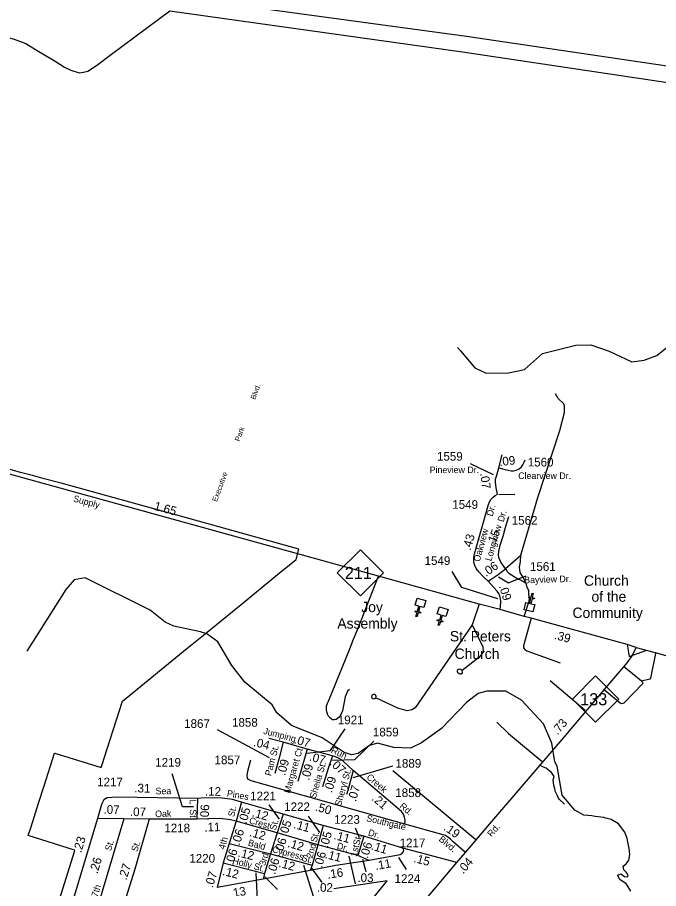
# Model space of a CAD drawing. Extents: x 2104537 to 2336408, y 34176 to 229611.
# Drawn here: x 2279838 to 2289094, y 71538 to 84107 of the extents above; entities that cross this region are included whole.
import ezdxf

# ---------------------------------------------------------------- set-up
doc = ezdxf.new("R2010")
doc.units = 0
for name, color, linetype in [('Exist Boundary Political City Limit New', 7, 'Continuous'), ('Exist Cultural Church CELL', 7, 'Continuous'), ('Exist Cultural Church Label', 7, 'Continuous'), ('Exist Hydrographic Creek Single Shore', 7, 'Continuous'), ('Exist Road Non-System Type 51', 7, 'Continuous'), ('Exist Road Non-System Type 51 Label', 7, 'Continuous'), ('Exist Road Primary NC Attributed', 7, 'Continuous'), ('Exist Road Primary NC Label', 7, 'Continuous'), ('Exist Road Primary NC Mileage Hundredths English Label', 7, 'Continuous'), ('Exist Road Primary NC Shield CELL', 7, 'Continuous'), ('Exist Road Primary NC Shield Number Label', 7, 'Continuous'), ('Exist Road Secondary Mileage Hundredths English Label', 7, 'Continuous'), ('Exist Road Secondary Type 51 Attributed', 7, 'Continuous'), ('Exist Road Secondary Type 51 Label', 7, 'Continuous'), ('Exist Road Secondary Type 51 Number Label', 7, 'Continuous'), ('Exist Utilities Electrical Transmission Line', 7, 'Continuous'), ('Map Preparation Boundary City Limit Buffer Line', 7, 'Continuous')]:
    doc.layers.add(name, color=color, linetype=linetype)

msp = doc.modelspace()

# ---------------------------------------------------------------- linework, layer by layer
at = {"layer": 'Exist Boundary Political City Limit New'}
msp.add_lwpolyline([(2280427, 71316), (2280518, 71610), (2280667, 72089), (2280662, 72091), (2280662, 72091), (2279994, 72301), (2280035, 72429), (2280144, 72770), (2280224, 73022), (2280373, 73492), (2280377, 73491), (2281047, 73283), (2281070, 73355), (2281091, 73420), (2281355, 74243), (2282286, 75000), (2282500, 75174), (2283069, 75638), (2283592, 76068), (2283860, 76288), (2283899, 76434), (2282540, 76813), (2280470, 77385), (2280225, 77451), (2280058, 77496), (2279881, 77542), (2279558, 77634)], dxfattribs=at)
at = {"layer": 'Exist Cultural Church CELL'}
for points in [[(2287179, 75665), (2287234, 75652), (2287252, 75726), (2287220, 75733), (2287224, 75749), (2287255, 75741), (2287269, 75800), (2287285, 75796), (2287271, 75738), (2287302, 75730), (2287298, 75715), (2287267, 75722), (2287250, 75648), (2287306, 75635), (2287281, 75531), (2287154, 75561)], [(2285705, 75591), (2285650, 75607), (2285629, 75534), (2285659, 75525), (2285655, 75510), (2285624, 75519), (2285607, 75461), (2285592, 75465), (2285609, 75523), (2285578, 75532), (2285583, 75547), (2285613, 75538), (2285635, 75611), (2285579, 75628), (2285609, 75730), (2285735, 75693)], [(2286025, 75463), (2285971, 75479), (2285949, 75406), (2285980, 75397), (2285975, 75382), (2285945, 75391), (2285928, 75333), (2285912, 75338), (2285929, 75395), (2285899, 75404), (2285903, 75420), (2285934, 75411), (2285955, 75484), (2285900, 75500), (2285930, 75602), (2286055, 75566)]]:
    msp.add_lwpolyline(points, close=True, dxfattribs=at)
at = {"layer": 'Exist Hydrographic Creek Single Shore'}
for points in [[(2286192, 79345), (2286234, 79295), (2286444, 79049), (2286603, 78973), (2286928, 78977), (2287161, 79028), (2287417, 79256), (2287899, 79378), (2288116, 79381), (2288383, 79290), (2288709, 79136), (2288884, 79162), (2289067, 79231), (2289439, 79526)], [(2288696, 71502), (2288639, 71585), (2288624, 71607), (2288537, 71667), (2288503, 71733), (2288547, 71749), (2288603, 71711), (2288647, 71705), (2288657, 71737), (2288625, 71775), (2288591, 71809), (2288583, 71859), (2288627, 71895), (2288665, 71947), (2288680, 72029), (2288672, 72115), (2288666, 72142), (2288641, 72261), (2288605, 72352), (2288514, 72472), (2288410, 72533), (2288332, 72553), (2288302, 72561), (2288177, 72578), (2288129, 72587), (2288013, 72599), (2287887, 72670), (2287702, 72887), (2287631, 73302), (2287597, 73368), (2287553, 73635), (2287434, 73916), (2287114, 74256), (2286888, 74385), (2286613, 74384), (2286488, 74350), (2286323, 74222), (2285960, 73846), (2285670, 73641), (2285513, 73565), (2285271, 73573), (2285037, 73637), (2284921, 73603), (2284756, 73485), (2284664, 73467), (2284555, 73499), (2284237, 73711), (2283794, 73890), (2283584, 74072), (2283516, 74188), (2283121, 74517), (2282936, 74756), (2282733, 75098), (2282573, 75213), (2282481, 75244), (2282097, 75324), (2281972, 75382), (2281754, 75553), (2280816, 76021), (2280658, 75994), (2280535, 75852), (2279976, 74964)]]:
    msp.add_lwpolyline(points, dxfattribs=at)
at = {"layer": 'Exist Road Non-System Type 51'}
for p, q in [((2286788, 77223), (2287020, 77229)), ((2286883, 76154), (2287107, 76347)), ((2286505, 75643), (2286404, 75341)), ((2288642, 75058), (2288672, 74884)), ((2288672, 74884), (2288912, 74973)), ((2288849, 74530), (2288586, 74743)), ((2288034, 74106), (2287528, 74534)), ((2286759, 73937), (2286930, 73773)), ((2286930, 73773), (2287412, 73372)), ((2285260, 73242), (2286458, 72247))]:
    msp.add_line(p, q, dxfattribs=at)
for points in [[(2277320, 84313), (2277671, 84483), (2277749, 84492), (2277818, 84497), (2277878, 84495), (2278016, 84450), (2278846, 84065), (2279050, 83999), (2279790, 83794), (2279961, 83733), (2280098, 83645), (2280384, 83477), (2280519, 83389), (2280610, 83345), (2280728, 83309), (2280791, 83318), (2280857, 83331), (2280981, 83414), (2281198, 83579), (2282037, 84203)], [(2287107, 76347), (2287353, 77179), (2287669, 78146), (2287736, 78405), (2287736, 78497), (2287725, 78531), (2287646, 78609), (2287607, 78675)], [(2286788, 77609), (2286838, 77796)], [(2287181, 75942), (2287135, 76037), (2287094, 76096), (2287085, 76176), (2287092, 76200), (2287101, 76256), (2287107, 76347)], [(2286883, 76154), (2286908, 76111), (2286934, 76091), (2287025, 76029), (2287074, 76000), (2287086, 75998), (2287181, 75942)], [(2284347, 74004), (2284327, 74027), (2284313, 74054), (2284306, 74088), (2284301, 74116), (2284300, 74170), (2284314, 74213), (2284329, 74243), (2284637, 74999), (2284688, 75134), (2284757, 75297), (2285053, 76047)], [(2287156, 75465), (2287226, 75683), (2287229, 75731), (2287222, 75781), (2287219, 75839), (2287196, 75884), (2287181, 75942)], [(2287257, 75439), (2287143, 75039), (2287145, 75013), (2287162, 74987), (2287192, 74970), (2287675, 74793)], [(2286404, 75341), (2285616, 74195), (2285579, 74147), (2285532, 74116), (2285466, 74103), (2285396, 74121), (2285331, 74140), (2285012, 74292)], [(2286404, 75341), (2286555, 75024), (2286560, 74950), (2286533, 74911), (2286499, 74873), (2286257, 74684)], [(2289049, 74930), (2288980, 74574), (2288966, 74560), (2288849, 74530)], [(2286257, 74684), (2286253, 74690), (2286239, 74701), (2286215, 74705), (2286205, 74701), (2286191, 74687), (2286187, 74677), (2286189, 74667), (2286194, 74657), (2286214, 74643), (2286232, 74637), (2286246, 74638), (2286262, 74652), (2286264, 74662), (2286261, 74678), (2286257, 74684)], [(2288299, 74413), (2288341, 74382), (2288538, 74216), (2288555, 74210), (2288585, 74211), (2288598, 74217), (2288869, 74498), (2288873, 74504), (2288871, 74508), (2288849, 74530)], [(2284632, 74409), (2284602, 74386), (2284585, 74340), (2284572, 74303), (2284530, 74103), (2284509, 74048), (2284482, 74008), (2284477, 74004)], [(2285012, 74292), (2285016, 74308), (2285012, 74324), (2284999, 74336), (2284989, 74338), (2284977, 74337), (2284964, 74333), (2284954, 74323), (2284950, 74301), (2284954, 74291), (2284970, 74279), (2284981, 74277), (2284999, 74282), (2285012, 74292)], [(2284477, 74004), (2284438, 73975), (2284415, 73970), (2284388, 73972), (2284366, 73987), (2284348, 74003), (2284347, 74004)], [(2287736, 72754), (2287659, 72828), (2287645, 72850), (2287630, 72886), (2287602, 72943), (2287596, 72980), (2287584, 73026), (2287574, 73106), (2287587, 73155), (2287547, 73213), (2287507, 73244), (2287473, 73275), (2287433, 73290), (2287412, 73298), (2287369, 73319)], [(2284761, 71141), (2285176, 71648), (2284407, 71532)]]:
    msp.add_lwpolyline(points, dxfattribs=at)
at = {"layer": 'Exist Road Primary NC Attributed'}
msp.add_line((2286182, 71912), (2286309, 72057), dxfattribs=at)
for points in [[(2286805, 75563), (2286505, 75643), (2285053, 76047), (2278504, 77855)], [(2288770, 75017), (2288642, 75058), (2287257, 75439), (2287156, 75465), (2286805, 75563)], [(2286309, 72057), (2286627, 72438), (2287155, 73050), (2287731, 73722), (2288392, 74501), (2288623, 74769), (2288672, 74833), (2288705, 74882), (2288742, 74955), (2288770, 75017)], [(2288770, 75017), (2289100, 74928), (2289610, 74779), (2289987, 74680), (2290519, 74529), (2290722, 74474), (2290890, 74425), (2291058, 74367), (2291214, 74311), (2291360, 74255), (2291486, 74203), (2291672, 74120)], [(2284106, 69488), (2284733, 70208), (2285169, 70718), (2285491, 71093), (2286182, 71912)]]:
    msp.add_lwpolyline(points, dxfattribs=at)
at = {"layer": 'Exist Road Primary NC Shield CELL'}
for points in [[(2284456, 76094), (2284789, 76427), (2285122, 76094), (2284789, 75761)], [(2287853, 74272), (2288186, 74605), (2288519, 74272), (2288186, 73939)]]:
    msp.add_lwpolyline(points, close=True, dxfattribs=at)
at = {"layer": 'Exist Road Secondary Mileage Hundredths English Label'}
for p, q in [((2284821, 71963), (2284868, 71785)), ((2284084, 71831), (2284235, 71623)), ((2283409, 71708), (2283594, 71523))]:
    msp.add_line(p, q, dxfattribs=at)
at = {"layer": 'Exist Road Secondary Type 51 Attributed'}
for p, q in [((2284387, 73453), (2284019, 73551)), ((2282439, 72837), (2282426, 72538)), ((2283073, 72784), (2282997, 72509)), ((2283674, 72610), (2283073, 72784)), ((2280996, 72550), (2280642, 71381)), ((2282426, 72538), (2281741, 72538)), ((2283674, 72610), (2283587, 72340)), ((2284252, 72449), (2283674, 72610)), ((2282997, 72509), (2282896, 72188)), ((2283587, 72340), (2282997, 72509)), ((2284252, 72449), (2284176, 72171)), ((2284839, 72294), (2284252, 72449)), ((2283587, 72340), (2283494, 72041)), ((2284176, 72171), (2283587, 72340)), ((2284839, 72294), (2284753, 72016)), ((2285401, 72120), (2284839, 72294)), ((2282896, 72188), (2282810, 71908)), ((2282896, 72188), (2283494, 72041)), ((2284176, 72171), (2284091, 71877)), ((2284753, 72016), (2284176, 72171)), ((2283494, 72041), (2283406, 71757)), ((2283494, 72041), (2284091, 71877)), ((2286182, 71912), (2285401, 72120)), ((2282810, 71908), (2283406, 71757)), ((2284917, 71945), (2284753, 72016)), ((2284063, 71796), (2283386, 71673)), ((2284091, 71877), (2284063, 71796)), ((2283406, 71757), (2283386, 71673))]:
    msp.add_line(p, q, dxfattribs=at)
for points in [[(2286788, 77609), (2286879, 77586), (2286967, 77564), (2287002, 77563), (2287038, 77573), (2287084, 77596), (2287114, 77623), (2287134, 77650), (2287153, 77689), (2287166, 77722)], [(2286768, 77227), (2286749, 77320), (2286739, 77402), (2286741, 77446), (2286758, 77505), (2286788, 77609)], [(2286634, 75971), (2286587, 76017), (2286548, 76056), (2286504, 76103), (2286461, 76154), (2286440, 76200), (2286431, 76230), (2286425, 76260), (2286426, 76314), (2286435, 76367), (2286630, 77044), (2286638, 77080), (2286653, 77120), (2286674, 77151), (2286707, 77187), (2286735, 77210), (2286768, 77227)], [(2286885, 76150), (2286867, 76178), (2286818, 76246), (2286790, 76315), (2286781, 76354), (2286786, 76402), (2286808, 76492), (2286850, 76624), (2286879, 76733), (2286934, 76904)], [(2286634, 75971), (2286778, 76071), (2286885, 76150)], [(2286805, 75563), (2286811, 75609), (2286815, 75681), (2286811, 75723), (2286802, 75761), (2286788, 75793), (2286763, 75828), (2286711, 75889), (2286634, 75971)], [(2283674, 73652), (2283468, 73704)], [(2283674, 73652), (2283610, 73406), (2283554, 73200)], [(2284019, 73551), (2283674, 73652)], [(2284019, 73551), (2283991, 73449), (2283886, 73081)], [(2284387, 73453), (2284326, 73272), (2284243, 73007)], [(2284686, 73242), (2284541, 73375), (2284485, 73416), (2284431, 73440), (2284387, 73453)], [(2285430, 72469), (2283211, 73091), (2283175, 73110), (2283160, 73131), (2283153, 73167), (2283163, 73230), (2283210, 73397)], [(2284686, 73242), (2284627, 73027), (2284602, 72940), (2284591, 72897)], [(2285430, 72469), (2285434, 72522), (2285428, 72566), (2285419, 72601), (2285384, 72649), (2284686, 73242)], [(2282439, 72837), (2281277, 72855), (2281136, 72847), (2281086, 72819), (2281054, 72750), (2280996, 72550)], [(2283073, 72784), (2282944, 72822), (2282794, 72842), (2282682, 72845), (2282493, 72842), (2282439, 72837)], [(2281376, 72542), (2280978, 71220)], [(2281376, 72542), (2280996, 72550)], [(2281741, 72538), (2281535, 71818), (2281325, 71161)], [(2281741, 72538), (2281376, 72542)], [(2282997, 72509), (2282914, 72531), (2282759, 72549), (2282426, 72538)], [(2286309, 72057), (2286127, 72212), (2286089, 72249), (2286045, 72284), (2286020, 72301), (2285984, 72314), (2285430, 72469)], [(2285401, 72120), (2285409, 72108), (2285411, 72089), (2285407, 72073), (2285397, 72059), (2285380, 72036), (2285364, 72025), (2284917, 71945)], [(2282810, 71908), (2282720, 71551)], [(2284917, 71945), (2284435, 71872), (2284063, 71796)], [(2283386, 71673), (2282720, 71551)]]:
    msp.add_lwpolyline(points, dxfattribs=at)
at = {"layer": 'Exist Road Secondary Type 51 Number Label'}
for p, q in [((2286711, 77509), (2286378, 77664)), ((2283478, 73426), (2282729, 73827)), ((2284684, 73142), (2285256, 73308)), ((2283624, 72540), (2283471, 72748)), ((2284205, 72346), (2284040, 72582)), ((2284779, 72270), (2284721, 72407)), ((2284623, 72004), (2284713, 71607)), ((2285339, 71984), (2285448, 71815)), ((2283968, 71875), (2284107, 71428)), ((2283281, 71764), (2283304, 71272))]:
    msp.add_line(p, q, dxfattribs=at)
for points in [[(2286773, 75718), (2286254, 75880), (2286114, 76113)], [(2286781, 76036), (2286928, 75950), (2287177, 76051)], [(2284020, 73489), (2284356, 73532), (2284569, 73841)], [(2284387, 73389), (2284708, 73401), (2284982, 73663)], [(2282382, 72715), (2282220, 72715), (2282073, 73194)]]:
    msp.add_lwpolyline(points, dxfattribs=at)
at = {"layer": 'Exist Utilities Electrical Transmission Line'}
for points in [[(2291659, 83043), (2286321, 83833), (2282279, 84385)], [(2282037, 84203), (2286266, 83610), (2291740, 82795)]]:
    msp.add_lwpolyline(points, dxfattribs=at)
at = {"layer": 'Map Preparation Boundary City Limit Buffer Line'}
msp.add_lwpolyline([(2280427, 71316), (2280518, 71610), (2280667, 72089), (2280662, 72091), (2280662, 72091), (2279994, 72301), (2280035, 72429), (2280144, 72770), (2280224, 73022), (2280373, 73492), (2280377, 73491), (2281047, 73283), (2281070, 73355), (2281091, 73420), (2281355, 74243), (2282286, 75000), (2282500, 75174), (2283069, 75638), (2283592, 76068), (2283860, 76288), (2283899, 76434), (2282540, 76813), (2280470, 77385), (2280225, 77451), (2280058, 77496), (2279881, 77542), (2279558, 77634)], dxfattribs=at)

# ---------------------------------------------------------------- texts
at = {"layer": 'Exist Cultural Church Label'}
for s, p in [('Church', (2288017, 75907)), ('of the', (2288126, 75676)), ('Joy ', (2284802, 75526)), ('Community', (2287852, 75442)), ('Assembly', (2284457, 75289)), ('St. Peters', (2286081, 75104)), ('Church', (2286150, 74851))]:
    msp.add_text(s, height=150, dxfattribs=at).set_placement(p)
at = {"layer": 'Exist Road Non-System Type 51 Label'}
for s, p in [('Blvd.', (2283271, 78587)), ('Park', (2283044, 77983)), ('Executive ', (2282717, 77112))]:
    msp.add_text(s, height=75, rotation=69.4182, dxfattribs=at).set_placement(p)
at = {"layer": 'Exist Road Primary NC Label'}
for s, rotation, p in [('Supply', 344.6671, (2280636, 77125)), ('Rd.', 49.6354, (2286684, 72275))]:
    msp.add_text(s, height=95, rotation=rotation, dxfattribs=at).set_placement(p)
at = {"layer": 'Exist Road Primary NC Mileage Hundredths English Label'}
for s, rotation, p in [('1.65', 344.6302, (2281802, 77005)), ('.39', 344.6322, (2287580, 75142)), ('.73', 49.3819, (2287636, 73746)), ('.04', 48.8662, (2286273, 71742))]:
    msp.add_text(s, height=125, rotation=rotation, dxfattribs=at).set_placement(p)
at = {"layer": 'Exist Road Primary NC Shield Number Label'}
for s, p in [('211', (2284565, 76004)), ('133', (2287963, 74182))]:
    msp.add_text(s, height=175, dxfattribs=at).set_placement(p)
at = {"layer": 'Exist Road Secondary Mileage Hundredths English Label'}
for s, rotation, p in [('.09', 6.4116, (2286800, 77633)), ('.07', 277.3026, (2286519, 77528)), ('.15', 68.1169, (2286723, 76473)), ('.43', 73.9019, (2286379, 76409)), ('.06', 34.6976, (2286602, 76033)), ('.09', 287.4009, (2286787, 75903)), ('.04', 345.8802, (2283237, 73597)), ('.07', 343.7382, (2283823, 73636)), ('.07', 345.0995, (2284043, 73387)), ('.09', 74.6936, (2283702, 73160)), ('.09', 74.0661, (2284048, 73092)), ('.07', 317.5398, (2284336, 73334)), ('.31', 359.1289, (2281525, 72926)), ('.09', 72.5682, (2284376, 72910)), ('.07', 74.6497, (2284724, 72783)), ('.12', 358.6971, (2282544, 72880)), ('.21', 319.6446, (2284943, 72823)), ('.07', 358.8186, (2281080, 72618)), ('.07', 359.2991, (2281462, 72584)), ('.06', 87.5545, (2282599, 72518)), ('.05', 74.5152, (2283143, 72464)), ('.12', 343.8798, (2283217, 72581)), ('.50', 344.3564, (2284128, 72665)), ('.11', 1.7553, (2282538, 72360)), ('.05', 72.2641, (2283728, 72280)), ('.11', 344.4542, (2283817, 72412)), ('.19', 324.5918, (2285981, 72391)), ('.23', 73.1588, (2280759, 72045)), ('.06', 72.5454, (2283045, 72153)), ('.12', 343.9998, (2283178, 72298)), ('.05', 74.6785, (2284320, 72118)), ('.11', 345.1795, (2284396, 72253)), ('.06', 72.6161, (2283659, 72027)), ('.12', 344.0051, (2283729, 72140)), ('.06', 72.6629, (2284896, 71964)), ('.11', 342.7714, (2284935, 72104)), ('.06', 72.9064, (2282952, 71867)), ('.12', 346.1187, (2283013, 72001)), ('.06', 73.7679, (2284233, 71828)), ('.11', 345.0051, (2284271, 71980)), ('.26', 73.2404, (2280993, 71744)), ('.27', 72.315, (2281411, 71652)), ('.06', 72.8165, (2283558, 71733)), ('.12', 344.6902, (2283602, 71853)), ('.11', 10.2096, (2285012, 71804)), ('.15', 345.1233, (2285550, 71922)), ('.07', 72.9064, (2282657, 71540)), ('.12', 345.8575, (2282791, 71735)), ('.16', 8.5801, (2284319, 71679)), ('.03', 359.7456, (2284746, 71632)), ('.13', 10.3901, (2282917, 71404)), ('.02', 359.7456, (2284160, 71492))]:
    msp.add_text(s, height=125, rotation=rotation, dxfattribs=at).set_placement(p)
at = {"layer": 'Exist Road Secondary Type 51 Label'}
for s, rotation, p in [('Pineview Dr.', 0.0014, (2285790, 77532)), ('Clearview Dr.', 0.0014, (2287068, 77447)), ('Dr.', 74.7498, (2286699, 76901)), ('Dr.', 73.6445, (2286857, 76820)), ('Oakview', 74.7498, (2286512, 76246)), ('Longview', 73.6445, (2286680, 76255)), ('Bayview Dr.', 1.7112, (2287156, 75942)), ('Jumping', 345.0264, (2283382, 73772)), ('Pam St.', 75.4337, (2283500, 73156)), ('Margaret Ct.', 73.8209, (2283772, 72905)), ('Run', 334.6985, (2284357, 73503)), ('Sheila St.', 73.8209, (2284144, 72830)), ('Sheryl St.', 74.3134, (2284510, 72721)), ('Creek', 319.6446, (2284870, 73131)), ('Sea', 0.542, (2281833, 72898)), ('Pines', 349.8113, (2282857, 72868)), ('L  St.', 270.4764, (2282326, 72822)), ('Rd.', 319.6446, (2285347, 72714)), ('Oak', 1.5916, (2281828, 72567)), ('St.', 77.0018, (2282968, 72566)), ('Crest', 343.8233, (2283176, 72481)), ('Southgate', 346.7742, (2284870, 72511)), ('St.', 74.5008, (2283567, 72372)), ('St.', 75.3677, (2284157, 72197)), ('St.', 77.2053, (2284775, 72154)), ('Dr.', 342.9381, (2284893, 72307)), ('Blvd.', 320.2771, (2285912, 72235)), ('St.', 72.7092, (2281189, 72073)), ('St.', 72.1369, (2281568, 72061)), ('4th ', 74.487, (2282830, 72097)), ('Bald   Cypress', 345.0433, (2283160, 72158)), ('2nd', 74.3041, (2284097, 71968)), ('Dr.', 344.1866, (2284443, 72115)), ('1st', 77.2053, (2284736, 71991)), ('3rd', 73.165, (2283415, 71860)), ('St.', 344.7736, (2283935, 71941)), ('Holly St.', 345.1792, (2282936, 71899)), ('7th ', 72.7092, (2280994, 71408))]:
    msp.add_text(s, height=95, rotation=rotation, dxfattribs=at).set_placement(p)
at = {"layer": 'Exist Road Secondary Type 51 Number Label'}
for s, p in [('1559', (2285895, 77712)), ('1560', (2287205, 77628)), ('1549', (2286116, 77017)), ('1562', (2286974, 76788)), ('1549', (2285716, 76207)), ('1561', (2287237, 76122)), ('1867', (2282245, 73856)), ('1858', (2282936, 73873)), ('1921', (2284463, 73909)), ('1859', (2284970, 73733)), ('1219', (2281827, 73297)), ('1857', (2282684, 73332)), ('1889', (2285296, 73282)), ('1217', (2280989, 73013)), ('1221', (2283198, 72811)), ('1858', (2285293, 72858)), ('1222', (2283689, 72656)), ('1223', (2284410, 72472)), ('1218', (2281959, 72349)), ('1217', (2285356, 72135)), ('1220', (2282320, 71912)), ('1224', (2285283, 71619))]:
    msp.add_text(s, height=125, dxfattribs=at).set_placement(p)

doc.saveas('drawing.dxf')
